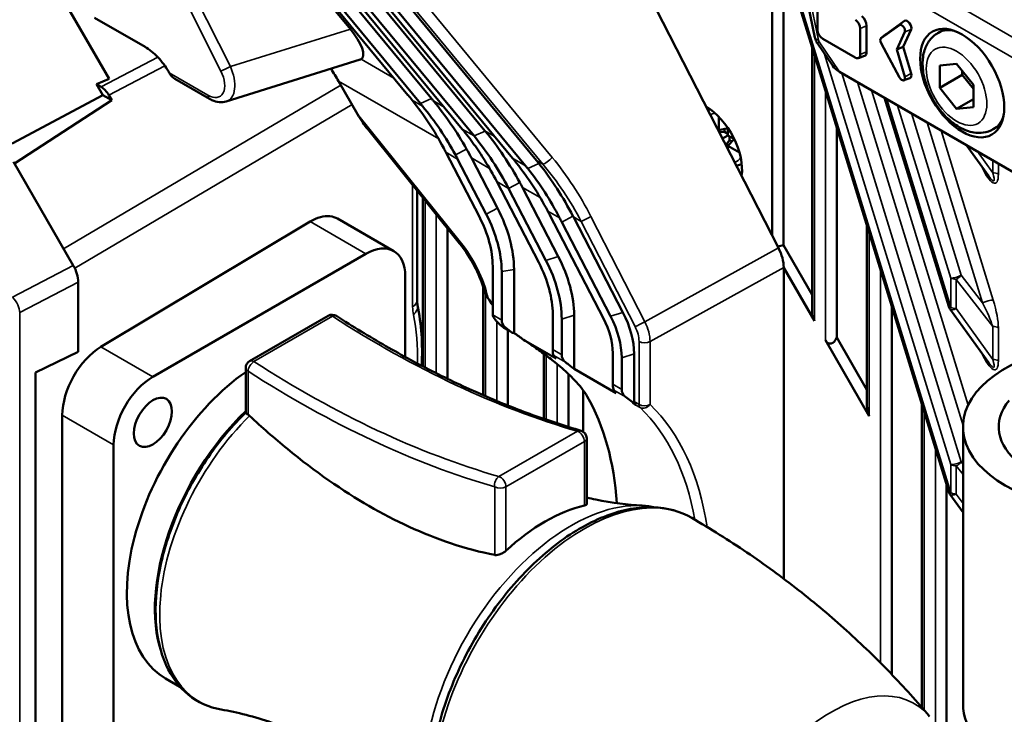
# Model space of a CAD drawing. Header units: millimetres. Extents: x 0 to 4638, y -120 to 1188.
# Tile 263 of 276: x 1458 to 1499, y 514 to 543. Entities that reach past the tile are written whole.
import ezdxf

# ---------------------------------------------------------------- set-up
doc = ezdxf.new("R2010")
doc.units = ezdxf.units.MM
doc.header["$LTSCALE"] = 2
doc.layers.add('Sichtbar (ISO)', color=7, linetype='Continuous', lineweight=50)
doc.layers.add('Sichtbar schmal (ISO)', color=7, linetype='Continuous', lineweight=35)

msp = doc.modelspace()

# ---------------------------------------------------------------- linework, layer by layer
at = {"layer": 'Sichtbar (ISO)'}
for p, q in [((1471.6372, 542.6151), (1458.7461, 558.2266)), ((1451.398, 557.9995), (1461.4913, 540.5174)), ((1460.6531, 557.1256), (1475.0505, 539.69)), ((1474.0606, 539.8367), (1460.0825, 556.7645)), ((1474.5798, 539.4859), (1460.5211, 556.5113)), ((1462.8178, 555.8758), (1477.2959, 538.3426)), ((1476.3419, 538.4093), (1462.1897, 555.5479)), ((1476.838, 538.1229), (1462.6858, 555.2615)), ((1464.9826, 554.626), (1479.4606, 537.0927)), ((1478.4492, 537.1927), (1464.297, 554.3313)), ((1479.0028, 536.8731), (1464.8506, 554.0117)), ((1479.1259, 553.9488), (1489.6362, 533.4171)), ((1489.3772, 533.9232), (1489.3772, 545.1661)), ((1489.8486, 533.5277), (1489.8486, 544.6356)), ((1490.6995, 544.5637), (1491.1711, 542.2606)), ((1496.7954, 523.1674), (1490.3285, 544.2104)), ((1491.278, 542.5793), (1491.278, 543.6754)), ((1463.0035, 541.8665), (1460.885, 543.0896)), ((1493.3455, 541.6578), (1493.3455, 542.7539)), ((1493.9502, 542.2301), (1494.7286, 542.7788)), ((1494.9397, 542.9547), (1494.1613, 542.406)), ((1493.0766, 542.6369), (1493.0766, 541.5409)), ((1493.9462, 542.227), (1494.1563, 542.4021)), ((1494.9468, 542.4934), (1494.6071, 541.7497)), ((1494.8787, 541.865), (1495.213, 542.5971)), ((1496.3375, 542.4483), (1496.6449, 542.6258)), ((1491.287, 541.9889), (1491.9173, 541.0669)), ((1492.8573, 541.4142), (1491.4974, 542.1994)), ((1494.7286, 540.5802), (1493.9502, 542.0277)), ((1491.0485, 541.8675), (1491.0485, 530.7922)), ((1494.6071, 541.7497), (1494.8787, 541.865)), ((1494.6071, 541.7497), (1494.9468, 540.6136)), ((1495.213, 540.7468), (1494.8787, 541.865)), ((1472.0505, 541.3309), (1466.4194, 539.572)), ((1492.9962, 541.3913), (1493.2529, 541.4857)), ((1497.1271, 541.1527), (1496.42, 541.0895)), ((1496.42, 541.0895), (1496.42, 540.1467)), ((1497.8342, 540.273), (1497.1271, 541.1527)), ((1464.0248, 540.7727), (1464.0016, 540.8129)), ((1492.2071, 540.8187), (1502.5207, 534.8641)), ((1496.42, 540.1467), (1497.3628, 540.691)), ((1497.3628, 540.691), (1497.3628, 540.8595)), ((1497.8342, 540.1046), (1497.3628, 540.691)), ((1460.9685, 540.294), (1461.4913, 540.5174)), ((1461.1536, 540.1871), (1460.9685, 540.294)), ((1460.9685, 540.294), (1461.2295, 539.842)), ((1464.2605, 540.5239), (1465.7168, 539.6831)), ((1471.9435, 539.0324), (1471.1387, 540.4263)), ((1494.9088, 540.4602), (1495.1655, 540.5546)), ((1497.8342, 539.3302), (1497.8342, 540.273)), ((1496.42, 540.1467), (1497.1271, 539.2671)), ((1457.4177, 537.8046), (1461.2295, 539.842)), ((1461.6098, 539.6224), (1457.5127, 536.9625)), ((1461.2295, 539.842), (1461.6098, 539.6224)), ((1461.487, 539.8351), (1461.6098, 539.6224)), ((1496.7954, 530.9594), (1494.1016, 539.7249)), ((1497.1271, 539.2671), (1497.8342, 539.6753)), ((1497.1271, 539.2671), (1497.8342, 539.3302)), ((1487.1333, 538.3591), (1487.1333, 538.9226)), ((1472.3687, 538.4011), (1476.2326, 533.5975)), ((1487.0951, 538.3812), (1487.1333, 538.3591)), ((1487.5104, 538.4463), (1487.1333, 538.3591)), ((1487.1482, 538.2774), (1487.369, 538.2998)), ((1487.369, 538.4136), (1487.369, 538.2998)), ((1487.369, 538.2998), (1487.5104, 538.2182)), ((1487.5104, 538.4567), (1487.5104, 538.1414)), ((1492.089, 538.482), (1492.089, 529.6472)), ((1498.6709, 538.4069), (1498.9782, 538.5843)), ((1487.2846, 538.011), (1487.5104, 538.1414)), ((1487.4273, 537.7323), (1487.5769, 537.9397)), ((1487.5104, 538.1414), (1487.7835, 537.9838)), ((1487.7745, 537.9889), (1487.5104, 537.7059)), ((1487.5769, 537.9397), (1487.5769, 538.103)), ((1487.6755, 537.8828), (1487.5769, 537.9397)), ((1477.0628, 534.7189), (1475.6518, 537.4397)), ((1487.5104, 537.7059), (1487.5104, 537.5699)), ((1487.9984, 537.4242), (1487.5104, 537.7059)), ((1498.4768, 536.4335), (1497.534, 537.7431)), ((1459.9862, 532.6782), (1457.4676, 537.0405)), ((1477.3495, 534.8363), (1476.1479, 537.1532)), ((1476.7285, 537.1991), (1477.8243, 535.0861)), ((1479.5583, 532.8009), (1477.794, 536.2029)), ((1474.4433, 535.822), (1474.4433, 531.206)), ((1479.8571, 532.8949), (1478.2901, 535.9164)), ((1478.8707, 535.9623), (1480.3776, 533.0566)), ((1474.679, 528.4439), (1474.679, 535.529)), ((1461.1467, 529.2595), (1469.9504, 534.5229)), ((1473.4607, 533.2857), (1471.1029, 534.647)), ((1480.0269, 534.7912), (1482.2778, 530.4508)), ((1482.5766, 530.5448), (1480.523, 534.5048)), ((1483.0971, 530.7066), (1481.0129, 534.7255)), ((1475.7194, 527.9195), (1475.7194, 534.2355)), ((1493.3584, 534.3513), (1493.3584, 526.7914)), ((1489.609, 533.4704), (1489.8486, 533.5277)), ((1489.8486, 533.5277), (1491.0485, 531.4493)), ((1472.2936, 533.1701), (1463.3335, 527.997)), ((1477.622, 530.6009), (1477.622, 532.6466)), ((1477.9992, 530.3832), (1477.9992, 532.4289)), ((1478.5197, 529.8373), (1478.5197, 532.5094)), ((1489.8567, 532.5905), (1489.8567, 519.5145)), ((1489.8567, 532.5844), (1491.1461, 530.351)), ((1460.1925, 531.9839), (1460.1925, 529.0437)), ((1473.9443, 528.8362), (1473.9443, 532.2172)), ((1477.2245, 527.2262), (1477.2245, 531.7815)), ((1494.3988, 530.9657), (1494.3988, 515.4924)), ((1498.4768, 528.5936), (1496.8435, 530.8626)), ((1467.403, 528.6619), (1470.7028, 530.5671)), ((1480.1458, 529.1439), (1480.1458, 530.624)), ((1480.5229, 528.9261), (1480.5229, 530.4278)), ((1481.0434, 528.3287), (1481.0434, 530.5895)), ((1478.1154, 530.042), (1478.2457, 529.9667)), ((1478.265, 526.7925), (1478.265, 529.9555)), ((1480.2852, 528.7664), (1478.9107, 529.5599)), ((1491.6175, 529.5345), (1493.456, 526.3501)), ((1492.089, 529.6472), (1493.3584, 527.4485)), ((1458.4043, 528.1774), (1460.1925, 529.0437)), ((1479.7701, 526.2322), (1479.7701, 528.9708)), ((1482.6695, 528.9995), (1482.6695, 527.6868)), ((1483.0466, 527.4691), (1483.0466, 528.8033)), ((1483.5671, 526.9619), (1483.5671, 528.965)), ((1467.2364, 528.3733), (1467.2364, 526.4912)), ((1482.8089, 527.3093), (1481.0434, 528.3287)), ((1458.4043, 507.9157), (1458.4043, 528.1774)), ((1480.8106, 525.8922), (1480.8106, 528.1148)), ((1481.4208, 527.4405), (1481.4208, 525.6971)), ((1495.6683, 526.835), (1495.6683, 514.1014)), ((1459.5246, 513.3146), (1459.5246, 526.3838)), ((1497.3968, 525.894), (1497.3968, 514.2453)), ((1481.5757, 522.6436), (1481.5757, 525.4156)), ((1461.6826, 525.1379), (1461.6826, 512.0687)), ((1496.7087, 523.4495), (1496.7087, 512.398)), ((1497.3968, 522.302), (1496.8435, 523.0706)), ((1464.4718, 514.9754), (1463.8703, 515.3227))]:
    msp.add_line(p, q, dxfattribs=at)
for centre, start, end in [((1497.114, 531.0573), 197.08315, 215.74779), ((1470.8695, 530.2784), 57.22267, 120), ((1467.5697, 528.3733), 120, 180), ((1481.2423, 525.4156), 0, 73.90073), ((1497.114, 523.2654), 197.08315, 215.74779)]:
    msp.add_arc(centre, 0.3333, start, end, dxfattribs=at)
for centre, major_axis, ratio, start_param, end_param in [((1493.093, 542.8997), (-0.1785, 0.3092), 0.5773503, 3.9269908, 5.3099767), ((1492.8573, 542.7636), (0.1551, -0.2687), 0.5773503, 0.7853982, 2.2922593), ((1494.8259, 542.6214), (-0.0926, 0.1604), 0.5773503, 3.5316314, 6.3355452), ((1495.0616, 542.7575), (0.116, -0.201), 0.5773503, 0.3900388, 3.1939525), ((1471.1399, 542.4433), (-0.9786, 1.0744), 0.3360462, 3.0697317, 4.5688647), ((1491.4974, 542.4527), (-0.1551, 0.2687), 0.5773503, 0.7853982, 2.3561945), ((1494.2833, 542.2088), (-0.116, 0.201), 0.5773503, 0.0523599, 0.0995417), ((1494.0476, 542.0727), (-0.0926, 0.1604), 0.5773503, 0.0523599, 1.5184364), ((1492.8573, 541.6675), (0.1551, -0.2687), 0.5773503, 5.4977871, 7.0685835), ((1493.093, 541.8036), (0.1785, -0.3092), 0.5773503, 6.1836436, 7.0685835), ((1464.2605, 540.9088), (0.2357, -0.4082), 0.5773503, 4.712389, 5.4977871), ((1466.4247, 537.7047), (-4.714, 8.165), 0.5773503, 4.712389, 4.7770122), ((1492.5842, 541.0364), (0.7159, -0.2501), 0.4692742, 3.7086927, 4.3282478), ((1495.0616, 540.7613), (0.116, -0.201), 0.5773503, 6.1836436, 7.4639429), ((1494.8259, 540.6252), (0.0926, -0.1604), 0.5773503, 4.6600291, 7.4639429), ((1461.1538, 539.6423), (0.3332, -0.5778), 0.5771439, 1.5716315, 2.3569297), ((1468.1347, 538.6026), (-10.1966, 10.4809), 0.3582731, 4.469457, 4.4884202), ((1472.1792, 539.1685), (0.6427, -1.1132), 0.2117407, 4.712389, 5.3443707), ((1486.5676, 537.5971), (1.0879, -1.8844), 0.5773503, 0.6289267, 2.338133), ((1470.7554, 535.2043), (-7.8635, 4.0931), 0.7514723, 4.1967543, 4.1991624), ((1474.5975, 532.9861), (-2.9226, 8.4411), 0.304617, 5.1596647, 5.1839795), ((1468.4341, 536.5445), (-8.5008, 5.4058), 0.6609857, 3.9917027, 4.0400492), ((1468.4341, 536.5445), (-7.9058, 5.0274), 0.6609857, 3.9917027, 4.0157976), ((1479.6101, 530.0921), (-4.4534, 9.2278), 0.2693905, 5.4166298, 5.451136), ((1472.9202, 533.9545), (-7.8635, 4.0931), 0.7514723, 4.1792549, 4.1991624), ((1472.9202, 533.9545), (-7.313, 3.8065), 0.7514723, 4.1803449, 4.1991624), ((1470.5763, 535.3077), (-8.5008, 5.4058), 0.6609857, 3.9917027, 4.0178362), ((1487.7461, 538.2775), (-1.015, 1.7581), 0.5773503, 2.5842348, 2.5988991), ((1497.9814, 537.6922), (-0.7062, 1.4565), 0.1155643, 2.5558042, 2.5606043), ((1475.6203, 534.1834), (-2.0502, 3.551), 0.5773503, 3.9269908, 4.6342229), ((1470.2361, 530.7801), (-9.1042, 15.7679), 0.5776064, 4.6342074, 4.6450995), ((1469.9504, 532.617), (-1.1371, -2.0388), 0.5671877, 3.3829693, 3.9185548), ((1469.9357, 532.6255), (1.1672, 2.0216), 0.5773503, 0, 0.2498039), ((1475.2903, 533.9928), (1.6488, -2.8558), 0.5773503, 0.7853982, 1.4926303), ((1475.2903, 533.9928), (-1.9155, 3.3177), 0.5773503, 3.9269908, 4.6342229), ((1490.5837, 538.6268), (-9.353, 16.198), 0.5777666, 1.4820941, 1.4926003), ((1472.7185, 534.0709), (-8.5008, 5.4058), 0.6609857, 3.9917027, 3.9954513), ((1472.2936, 531.2641), (1.1672, 2.0216), 0.5773503, 5.4977959, 7.0685747), ((1488.9133, 533.1347), (-0.6673, 1.1545), 0.5776062, 3.9266835, 4.6243718), ((1476.8214, 532.1704), (-2.8579, 3.7375), 0.6293812, 3.8302615, 4.439433), ((1477.3419, 532.3321), (2.8579, -3.7375), 0.6293812, 0.6886689, 1.2978403), ((1459.4827, 532.3912), (-0.5027, 0.8652), 0.5791697, 3.9253926, 4.7076394), ((1476.8798, 532.1616), (2.5216, -3.2978), 0.6293812, 0.6886689, 1.2978403), ((1475.3086, 529.9249), (3.1469, -4.7802), 0.4419513, 1.5055221, 1.5665762), ((1491.3818, 530.872), (-0.0534, -0.6614), 0.4975111, 4.8732643, 5.6586624), ((1477.8213, 531.0302), (-0.1297, -0.6927), 0.218386, 5.4210452, 5.4973818), ((1478.7427, 530.4982), (-0.7261, -0.2297), 0.6979017, 6.0659259, 6.7400609), ((1480.4921, 530.0246), (1.6811, -2.1985), 0.6293812, 0.6886689, 1.2978403), ((1480.4338, 530.0334), (2.0173, -2.6382), 0.6293812, 0.6886689, 1.2978403), ((1480.9543, 530.1951), (-2.0173, 2.6382), 0.6293812, 3.8302615, 4.439433), ((1463.0534, 518.8942), (-18.8842, -5.973), 0.6979017, 3.5758436, 3.5984683), ((1491.8532, 530.0555), (0.0534, 0.6614), 0.4975111, 2.5170698, 4.0878661), ((1461.1466, 527.3532), (-1.1372, -2.0391), 0.5671877, 3.9184998, 5.4892221), ((1480.345, 529.5732), (-0.1297, -0.6927), 0.218386, 5.4210452, 6.0951802), ((1476.1411, 511.338), (-3.3724, -18.0151), 0.218386, 2.9233687, 2.9535876), ((1481.2664, 529.0412), (-0.7261, -0.2297), 0.6979017, 6.0659259, 6.7400609), ((1465.5771, 517.4371), (-18.8842, -5.973), 0.6979017, 3.5682494, 3.5984683), ((1503.3968, 525.894), (-6, 0), 0.5773503, 5.3590009, 7.964199), ((1497.9814, 529.8523), (-0.7062, 1.4565), 0.1155643, 2.5558042, 2.5606043), ((1463.3334, 526.0907), (-1.1673, -2.0218), 0.5773503, 3.926927, 5.4976494), ((1467.8052, 522.1382), (-3.9349, -6.8155), 0.5773503, 4.0293985, 6.2831853), ((1482.8687, 528.1161), (-0.1297, -0.6927), 0.218386, 5.4210452, 6.0951802), ((1478.6648, 509.881), (3.3724, 18.0151), 0.218386, 6.0649613, 6.0951802), ((1483.7902, 527.5841), (-0.7261, -0.2297), 0.6979017, 6.0659259, 6.7400609), ((1470.6234, 514.5236), (8.6694, 15.0158), 0.5773503, 5.5759884, 5.960413), ((1468.1008, 515.98), (-18.8842, -5.973), 0.6979017, 3.561931, 3.5984683), ((1483.9389, 527.0194), (-0.363, -0.1148), 0.6979017, 6.0659259, 6.7035237), ((1493.6917, 526.8711), (-0.0534, -0.6614), 0.4975111, 4.8732643, 5.6586624), ((1503.3968, 525.894), (-4.5, 0), 0.5773503, 5.839153, 8.0011717), ((1468.9837, 521.4578), (3.9349, 6.8155), 0.5773503, 1.1048087, 2.6697841), ((1479.8281, 515.1968), (4.1158, 7.1287), 0.5773503, 0.4979953, 1.0728011), ((1503.3968, 514.2453), (-6, 0), 0.5773503, 0, 1.7479525)]:
    msp.add_ellipse(centre, major_axis=major_axis, ratio=ratio, start_param=start_param, end_param=end_param, dxfattribs=at)
for centre, major_axis in [((1497.3628, 540.3459), (-1.25, 2.1651)), ((1463.3333, 526.0856), (-0.5669, -0.9819))]:
    msp.add_ellipse(centre, major_axis=major_axis, ratio=0.5773503, dxfattribs=at)
for points, knots in [([(1496.3375, 542.4483), (1496.2067, 542.3728), (1496.0921, 542.2707), (1495.9009, 542.0247), (1495.8287, 541.8787), (1495.7206, 541.5387), (1495.6961, 541.3409), (1495.7006, 540.9093), (1495.7378, 540.6736), (1495.8691, 540.2049), (1495.9638, 539.972), (1496.1986, 539.5311), (1496.3382, 539.3231), (1496.6531, 538.9469), (1496.8285, 538.7789), (1497.2076, 538.5005), (1497.4118, 538.3901), (1497.8258, 538.2603), (1498.0357, 538.2341), (1498.3929, 538.2827), (1498.5394, 538.331), (1498.6709, 538.4069)], [2.3561945, 2.3561945, 2.3561945, 2.3561945, 2.5869907, 2.5869907, 2.8408729, 2.8408729, 3.1536177, 3.1536177, 3.5101486, 3.5101486, 3.8678587, 3.8678587, 4.221455, 4.221455, 4.5772438, 4.5772438, 4.9369814, 4.9369814, 5.265838, 5.265838, 5.4977871, 5.4977871, 5.4977871, 5.4977871]), ([(1491.287, 541.9889), (1491.2446, 542.0509), (1491.211, 542.1203), (1491.1818, 542.2144), (1491.1758, 542.2374), (1491.1711, 542.2606)], [0, 0, 0, 0, 0.033822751, 0.033822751, 0.044526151, 0.044526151, 0.044526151, 0.044526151]), ([(1464.0016, 540.8129), (1463.8711, 541.039), (1463.7144, 541.2504), (1463.5437, 541.4306), (1463.3724, 541.6114), (1463.1874, 541.7604), (1463.0035, 541.8665)], [0.00000181, 0.00000181, 0.00000181, 0.00000181, 0.49919362, 0.49919362, 0.49919362, 1, 1, 1, 1]), ([(1466.4192, 539.5762), (1466.3224, 539.5464), (1466.218, 539.5378), (1466.015, 539.5587), (1465.9134, 539.5876), (1465.7825, 539.6472), (1465.7494, 539.6643), (1465.7168, 539.6831)], [0, 0, 0, 0, 0.05612517, 0.05612517, 0.11168935, 0.11168935, 0.13073815, 0.13073815, 0.13073815, 0.13073815]), ([(1474.2323, 539.6273), (1474.4829, 539.3193), (1474.72, 538.995), (1475.1633, 538.3223), (1475.3702, 537.9729), (1475.5604, 537.614)], [0.00000142, 0.00000142, 0.00000142, 0.00000142, 0.18337937, 0.18337937, 0.36674898, 0.36674898, 0.36674898, 0.36674898]), ([(1476.5241, 537.5738), (1476.3193, 537.9315), (1476.1005, 538.2805), (1475.6361, 538.9548), (1475.39, 539.2809), (1475.1316, 539.5921)], [0, 0, 0, 0, 0.18594134, 0.18594134, 0.37187061, 0.37187061, 0.37187061, 0.37187061]), ([(1474.6739, 539.3724), (1474.9342, 539.0591), (1475.1805, 538.7296), (1475.6415, 538.0462), (1475.8567, 537.6915), (1476.0554, 537.3272)], [-0.3743388, -0.3743388, -0.3743388, -0.3743388, -0.187184, -0.187184, 0, 0, 0, 0]), ([(1476.3419, 538.4093), (1476.5125, 538.2027), (1476.6769, 537.9889), (1476.8344, 537.7694), (1476.992, 537.5498), (1477.1429, 537.324), (1477.2868, 537.0933), (1477.467, 536.8042), (1477.6364, 536.5067), (1477.794, 536.2029)], [0, 0, 0, 0, 0.3074451, 0.3074451, 0.3074451, 0.6148661, 0.6148661, 0.6148661, 1, 1, 1, 1]), ([(1478.7626, 536.1651), (1478.5521, 536.5495), (1478.3251, 536.9241), (1477.84, 537.6466), (1477.5815, 537.9953), (1477.3087, 538.327)], [0, 0, 0, 0, 0.19768182, 0.19768182, 0.3953394, 0.3953394, 0.3953394, 0.3953394]), ([(1476.838, 538.1229), (1477.1154, 537.787), (1477.3764, 537.4322), (1477.8611, 536.6947), (1478.0855, 536.311), (1478.2901, 535.9164)], [-0.40089603, -0.40089603, -0.40089603, -0.40089603, -0.20042658, -0.20042658, 0, 0, 0, 0]), ([(1478.6212, 536.981), (1478.8699, 536.6701), (1479.1041, 536.3452), (1479.5427, 535.6722), (1479.7471, 535.3239), (1479.9352, 534.9667)], [0, 0, 0, 0, 0.18196441, 0.18196441, 0.36398999, 0.36398999, 0.36398999, 0.36398999]), ([(1480.9978, 534.7546), (1480.7926, 535.1471), (1480.5699, 535.5297), (1480.092, 536.2678), (1479.8363, 536.6242), (1479.5656, 536.9634)], [0, 0, 0, 0, 0.19971213, 0.19971213, 0.39940599, 0.39940599, 0.39940599, 0.39940599]), ([(1479.0951, 536.7594), (1479.35, 536.4405), (1479.5901, 536.1053), (1480.0368, 535.4103), (1480.244, 535.0496), (1480.4333, 534.6791)], [-0.37549298, -0.37549298, -0.37549298, -0.37549298, -0.18770835, -0.18770835, -0.00000105, -0.00000105, -0.00000105, -0.00000105]), ([(1487.8631, 536.8809), (1487.8768, 536.8817), (1487.8904, 536.8829), (1487.9698, 536.8928), (1488.0343, 536.9113), (1488.0939, 536.9403)], [5.21735204, 5.21735204, 5.21735204, 5.21735204, 5.25822375, 5.25822375, 5.45694916, 5.45694916, 5.45694916, 5.45694916]), ([(1477.2865, 531.5817), (1477.1948, 531.9005), (1477.065, 532.2292), (1476.7485, 532.86), (1476.5573, 533.17), (1476.3097, 533.4999), (1476.2715, 533.5492), (1476.2326, 533.5975)], [0, 0, 0, 0, 0.15882084, 0.15882084, 0.31878955, 0.31878955, 0.34741936, 0.34741936, 0.34741936, 0.34741936]), ([(1477.2866, 531.5817), (1477.2873, 531.579), (1477.2881, 531.5764), (1477.2888, 531.574), (1477.3074, 531.5141), (1477.3527, 531.4203), (1477.4345, 531.2955)], [0.47983336, 0.47983336, 0.47983336, 0.47983336, 0.5, 0.5, 0.5, 1, 1, 1, 1]), ([(1481.3348, 525.7359), (1480.6657, 525.929), (1479.9911, 526.1485), (1478.6337, 526.6397), (1477.9508, 526.9113), (1476.5793, 527.5058), (1475.8906, 527.8287), (1474.51, 528.5244), (1473.8182, 528.8973), (1472.4339, 529.6918), (1471.7414, 530.1135), (1471.05, 530.5587)], [1.32577385, 1.32577385, 1.32577385, 1.32577385, 1.38629171, 1.38629171, 1.44680957, 1.44680957, 1.50732742, 1.50732742, 1.56784528, 1.56784528, 1.62836314, 1.62836314, 1.62836314, 1.62836314]), ([(1477.901, 530.2192), (1477.8782, 530.2373), (1477.8547, 530.2594), (1477.8068, 530.3101), (1477.7826, 530.3386), (1477.7117, 530.4279), (1477.6657, 530.4941), (1477.6226, 530.5607)], [0.000005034, 0.000005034, 0.000005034, 0.000005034, 0.017724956, 0.017724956, 0.035792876, 0.035792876, 0.071370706, 0.071370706, 0.071370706, 0.071370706]), ([(1477.901, 530.2192), (1477.9382, 530.1896), (1477.9747, 530.1601), (1478.0462, 530.101), (1478.0812, 530.0714), (1478.1154, 530.042)], [0.000003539, 0.000003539, 0.000003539, 0.000003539, 0.028953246, 0.028953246, 0.057902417, 0.057902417, 0.057902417, 0.057902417]), ([(1478.2457, 529.9667), (1478.2757, 529.9494), (1478.3062, 529.9316), (1478.3681, 529.8952), (1478.3994, 529.8767), (1478.4311, 529.8577)], [0, 0, 0, 0, 0.019122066, 0.019122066, 0.038269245, 0.038269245, 0.038269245, 0.038269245]), ([(1478.4311, 529.8577), (1478.4458, 529.8544), (1478.4606, 529.851), (1478.4902, 529.8441), (1478.5049, 529.8407), (1478.5197, 529.8373)], [-0.015127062, -0.015127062, -0.015127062, -0.015127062, -0.007564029, -0.007564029, -0.000001, -0.000001, -0.000001, -0.000001]), ([(1478.5197, 529.8373), (1478.5852, 529.795), (1478.6506, 529.7507), (1478.7807, 529.6584), (1478.846, 529.61), (1478.9107, 529.5599)], [-0.083782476, -0.083782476, -0.083782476, -0.083782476, -0.041780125, -0.041780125, -0.000000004, -0.000000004, -0.000000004, -0.000000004]), ([(1478.9108, 529.5599), (1479.0198, 529.4898), (1479.1307, 529.4168), (1479.2433, 529.3409), (1479.4148, 529.2252), (1479.5885, 529.1037), (1479.7551, 528.9819), (1479.9207, 528.8607), (1480.0828, 528.737), (1480.2378, 528.6122), (1480.3435, 528.5272), (1480.4443, 528.443), (1480.5401, 528.3599), (1480.7275, 528.1971), (1480.8993, 528.0348), (1481.0541, 527.8722), (1481.2877, 527.6269), (1481.4692, 527.3945), (1481.595, 527.1764)], [0.00000001, 0.00000001, 0.00000001, 0.00000001, 0.09861977, 0.09861977, 0.09861977, 0.24877923, 0.24877923, 0.24877923, 0.39815038, 0.39815038, 0.39815038, 0.5, 0.5, 0.5, 0.69928889, 0.69928889, 0.69928889, 1, 1, 1, 1]), ([(1466.1999, 514.0174), (1465.6842, 514.1066), (1465.2106, 514.3203), (1464.4276, 514.9632), (1464.1158, 515.3854), (1463.652, 516.4119), (1463.5101, 517.0263), (1463.4178, 518.3856), (1463.4734, 519.1344), (1463.7776, 520.6783), (1464.0262, 521.4732), (1464.6887, 523.0288), (1465.1019, 523.7892), (1466.052, 525.2023), (1466.5886, 525.8548), (1467.1861, 526.4454), (1467.2112, 526.47), (1467.2364, 526.4944)], [3.7178217, 3.7178217, 3.7178217, 3.7178217, 4.0221742, 4.0221742, 4.3200906, 4.3200906, 4.6370271, 4.6370271, 4.9636751, 4.9636751, 5.2902455, 5.2902455, 5.6157377, 5.6157377, 5.9410816, 5.9410816, 5.9553119, 5.9553119, 5.9553119, 5.9553119]), ([(1467.2363, 526.4912), (1467.2363, 526.4888), (1467.2373, 526.4859), (1467.2442, 526.4746), (1467.2549, 526.4643), (1467.2879, 526.4398), (1467.3087, 526.4264), (1467.334, 526.4118)], [0.046550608, 0.046550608, 0.046550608, 0.046550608, 0.054021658, 0.054021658, 0.071720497, 0.071720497, 0.087932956, 0.087932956, 0.087932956, 0.087932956]), ([(1467.4004, 526.3618), (1467.9172, 525.8789), (1468.45, 525.4089), (1470.1472, 524.0172), (1471.3323, 523.1998), (1473.5052, 521.9453), (1474.6903, 521.3942), (1476.4818, 520.7947), (1477.1067, 520.6311), (1477.7068, 520.5111)], [-12.2430627, -12.2430627, -12.2430627, -12.2430627, -11.9217499, -11.9217499, -11.2303431, -11.2303431, -10.5389363, -10.5389363, -10.161377, -10.161377, -10.161377, -10.161377]), ([(1481.5757, 522.9264), (1481.7042, 522.8955), (1481.8316, 522.867), (1482.6558, 522.6947), (1483.309, 522.6172), (1483.8902, 522.5872)], [5.66739025, 5.66739025, 5.66739025, 5.66739025, 5.68527797, 5.68527797, 5.78444295, 5.78444295, 5.78444295, 5.78444295]), ([(1485.9928, 522.0684), (1485.5104, 522.347), (1484.956, 522.4982), (1483.7502, 522.5393), (1483.0955, 522.419), (1481.7409, 521.9138), (1481.0396, 521.518), (1479.6761, 520.4936), (1479.0143, 519.8639), (1477.7983, 518.4385), (1477.2439, 517.6434), (1476.2959, 515.9671), (1475.9021, 515.0862), (1475.3138, 513.3234), (1475.1196, 512.4419), (1474.954, 510.7624), (1474.9831, 509.9649), (1475.2714, 508.5383), (1475.5297, 507.9075), (1476.1882, 506.9906), (1476.5469, 506.6604), (1476.9595, 506.4222)], [5.4977871, 5.4977871, 5.4977871, 5.4977871, 5.7961995, 5.7961995, 6.1079757, 6.1079757, 6.432731, 6.432731, 6.75887, 6.75887, 7.0839652, 7.0839652, 7.4086334, 7.4086334, 7.7338129, 7.7338129, 8.0600205, 8.0600205, 8.3841825, 8.3841825, 8.6393798, 8.6393798, 8.6393798, 8.6393798]), ([(1481.478, 522.5947), (1481.4852, 522.5964), (1481.492, 522.5982), (1481.4985, 522.5999), (1481.5221, 522.6064), (1481.5404, 522.6131), (1481.5677, 522.6276), (1481.5751, 522.6353), (1481.5756, 522.6431), (1481.5757, 522.6433), (1481.5757, 522.6436)], [-0.004790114, -0.004790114, -0.004790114, -0.004790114, 0, 0, 0, 0.017437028, 0.017437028, 0.037005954, 0.037005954, 0.037691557, 0.037691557, 0.037691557, 0.037691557]), ([(1495.9863, 513.7295), (1495.4708, 514.3405), (1494.9221, 514.9502), (1493.7596, 516.1551), (1493.1459, 516.7504), (1491.8579, 517.9148), (1491.1835, 518.4838), (1489.7812, 519.5841), (1489.0533, 520.1154), (1487.5532, 521.13), (1486.7811, 521.6133), (1485.9928, 522.0684)], [5.29232695, 5.29232695, 5.29232695, 5.29232695, 5.33341899, 5.33341899, 5.37451103, 5.37451103, 5.41560307, 5.41560307, 5.45669511, 5.45669511, 5.49778714, 5.49778714, 5.49778714, 5.49778714]), ([(1477.7068, 520.5111), (1477.7103, 520.5104), (1477.714, 520.5098), (1477.7342, 520.5068), (1477.7521, 520.506), (1477.8105, 520.5084), (1477.8542, 520.5168), (1477.9462, 520.5455), (1477.9946, 520.5665), (1478.082, 520.6149), (1478.1213, 520.6414), (1478.1557, 520.67), (1478.1635, 520.6764), (1478.171, 520.683), (1478.1782, 520.6896)], [-0.080426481, -0.080426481, -0.080426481, -0.080426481, -0.078046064, -0.078046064, -0.067377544, -0.067377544, -0.044940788, -0.044940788, -0.021246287, -0.021246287, 0, 0, 0, 0.004786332, 0.004786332, 0.004786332, 0.004786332]), ([(1475.4589, 507.9837), (1475.1423, 508.472), (1474.7486, 508.999), (1473.7975, 510.0624), (1473.2398, 510.5981), (1471.9896, 511.6004), (1471.2976, 512.066), (1469.8489, 512.8666), (1469.0931, 513.201), (1467.607, 513.7177), (1466.8774, 513.9002), (1466.1999, 514.0174)], [2.06953868, 2.06953868, 2.06953868, 2.06953868, 2.16870366, 2.16870366, 2.26786864, 2.26786864, 2.36703362, 2.36703362, 2.4661986, 2.4661986, 2.56536358, 2.56536358, 2.56536358, 2.56536358])]:
    msp.add_open_spline(points, degree=3, knots=knots, dxfattribs=at)
for points in [[(1472.0901, 541.3481), (1472.0782, 541.3413), (1472.0649, 541.3356), (1472.0503, 541.3311)], [(1474.6739, 539.3724), (1474.6424, 539.4102), (1474.6111, 539.448), (1474.5798, 539.4859)], [(1475.0505, 539.69), (1475.0775, 539.6574), (1475.1045, 539.6247), (1475.1316, 539.5921)], [(1486.762, 539.2472), (1486.7343, 539.2285), (1486.7082, 539.2074), (1486.684, 539.1842)], [(1474.4433, 531.206), (1474.4433, 531.1307), (1474.4505, 531.0648), (1474.461, 531.0139)], [(1474.461, 531.0139), (1474.6231, 530.2339), (1474.681, 529.3706), (1474.6368, 528.4659)], [(1467.334, 526.4118), (1467.355, 526.3997), (1467.3788, 526.3816), (1467.4004, 526.3618)], [(1483.8902, 522.5872), (1484.0832, 522.5773), (1484.2721, 522.553), (1484.4556, 522.5142)]]:
    msp.add_open_spline(points, degree=3, dxfattribs=at)
at = {"layer": 'Sichtbar schmal (ISO)'}
for p, q in [((1458.382, 556.4118), (1466.1935, 540.8482)), ((1466.5906, 541.0388), (1458.7791, 556.6024)), ((1466.4794, 553.7461), (1480.1262, 537.2195)), ((1479.7311, 536.9366), (1466.134, 553.4029)), ((1491.2838, 547.0071), (1508.9558, 536.8041)), ((1508.215, 536.3764), (1490.9199, 546.3617)), ((1490.8449, 544.4529), (1491.3165, 542.1498)), ((1490.4214, 544.1399), (1496.8783, 523.1293)), ((1493.0766, 542.6369), (1493.3455, 542.7539)), ((1494.7286, 542.7788), (1494.9397, 542.9547)), ((1466.5906, 541.0388), (1471.6372, 542.6151)), ((1493.9502, 542.2301), (1494.1613, 542.406)), ((1494.9468, 542.4934), (1495.213, 542.5971)), ((1491.3502, 542.0722), (1492.2071, 540.8187)), ((1491.1461, 530.351), (1491.1461, 541.5499)), ((1496.8783, 524.3127), (1491.576, 541.5662)), ((1493.0766, 541.5409), (1493.3455, 541.6578)), ((1461.1536, 540.1871), (1463.5354, 541.4393)), ((1472.0901, 541.3481), (1473.4709, 540.5509)), ((1463.8371, 541.0706), (1461.487, 539.8351)), ((1465.6477, 539.8357), (1464.0248, 540.7727)), ((1492.3013, 540.7643), (1497.3221, 524.4269)), ((1494.9468, 540.6136), (1495.213, 540.7468)), ((1475.3503, 537.9948), (1471.1387, 540.4263)), ((1497.3976, 525.9517), (1492.9628, 540.3824)), ((1459.5794, 533.3829), (1471.2381, 540.2542)), ((1491.6175, 540.0159), (1491.6175, 529.5345)), ((1493.5449, 540.0463), (1497.6118, 526.813)), ((1471.7085, 539.4395), (1460.0456, 532.5659)), ((1474.2323, 539.6273), (1474.6739, 539.3724)), ((1474.5798, 539.4859), (1475.0505, 539.69)), ((1475.1316, 539.5921), (1475.5781, 539.3343)), ((1494.1881, 539.6749), (1496.8783, 530.9212)), ((1471.9435, 539.0324), (1476.2566, 533.6703)), ((1496.8783, 532.1526), (1494.6482, 539.4093)), ((1495.2304, 539.0732), (1497.3221, 532.2668)), ((1498.2224, 531.1078), (1495.8918, 538.6913)), ((1476.3419, 538.4093), (1476.838, 538.1229)), ((1476.838, 538.1229), (1477.3087, 538.327)), ((1477.2959, 538.3426), (1477.6854, 538.1177)), ((1496.474, 538.3552), (1498.6661, 531.222)), ((1476.1479, 537.1532), (1475.6518, 537.4397)), ((1476.0554, 537.3272), (1476.5241, 537.5738)), ((1497.9998, 537.4742), (1498.6481, 536.5737)), ((1477.4869, 536.7612), (1476.7285, 537.1991)), ((1478.4492, 537.1927), (1479.0028, 536.8731)), ((1479.0951, 536.7594), (1479.5656, 536.9634)), ((1479.4606, 537.0927), (1479.7311, 536.9366)), ((1498.6481, 536.5737), (1498.6481, 537.1)), ((1498.8838, 536.9639), (1498.8838, 536.5173)), ((1478.2901, 535.9164), (1477.794, 536.2029)), ((1478.2901, 535.9164), (1478.7626, 536.1651)), ((1474.2562, 530.9386), (1474.2562, 536.0546)), ((1479.6212, 535.529), (1478.8707, 535.9623)), ((1474.7766, 535.4076), (1474.7766, 528.3931)), ((1477.3495, 534.8363), (1477.8243, 535.0861)), ((1480.4333, 534.6791), (1479.9352, 534.9667)), ((1472.2936, 533.1701), (1469.9504, 534.5229)), ((1475.248, 528.1526), (1475.248, 534.8215)), ((1480.523, 534.5048), (1480.9978, 534.7546)), ((1481.3449, 534.5338), (1481.0129, 534.7255)), ((1483.6093, 530.1103), (1481.3449, 534.5338)), ((1481.7528, 534.7358), (1484.0173, 530.3123)), ((1493.456, 526.3501), (1493.456, 534.0336)), ((1489.6362, 533.4171), (1484.0173, 530.3123)), ((1480.3776, 533.0566), (1479.8571, 532.8949)), ((1457.4366, 531.3449), (1459.9862, 532.6782)), ((1478.5197, 532.5094), (1477.9992, 532.4289)), ((1484.2377, 529.4856), (1489.8567, 532.5905)), ((1493.9274, 532.4997), (1493.9274, 515.9744)), ((1460.1925, 531.9839), (1457.7338, 530.6982)), ((1496.8783, 530.9212), (1496.8783, 532.1526)), ((1497.114, 532.0962), (1497.114, 530.8648)), ((1498.6481, 530.1213), (1497.114, 532.0962)), ((1497.3221, 532.2668), (1498.2224, 531.1078)), ((1477.3222, 531.4905), (1477.3222, 527.1839)), ((1497.114, 530.8648), (1498.6481, 528.7337)), ((1457.7338, 530.6982), (1457.7338, 503.6313)), ((1470.8831, 530.5423), (1467.5832, 528.6371)), ((1477.622, 530.6009), (1477.9992, 530.3832)), ((1477.7936, 526.9843), (1477.7936, 530.3263)), ((1480.5229, 530.4278), (1481.0434, 530.5895)), ((1483.0971, 530.7066), (1482.5766, 530.5448)), ((1478.1618, 530.0686), (1477.901, 530.2192)), ((1498.6481, 528.7337), (1498.6481, 530.1213)), ((1498.8838, 530.0649), (1498.8838, 528.6774)), ((1463.3335, 527.997), (1461.1467, 529.2595)), ((1480.1458, 529.1439), (1480.5229, 528.9261)), ((1483.7747, 526.842), (1483.7747, 529.4903)), ((1484.2377, 529.4856), (1484.2377, 526.8374)), ((1479.8678, 528.8986), (1479.8678, 526.1986)), ((1480.6855, 528.6115), (1480.1893, 528.898)), ((1483.0466, 528.8033), (1483.5671, 528.965)), ((1480.3392, 526.0414), (1480.3392, 528.5297)), ((1467.334, 528.2372), (1467.334, 526.4118)), ((1482.6695, 527.6868), (1483.0466, 527.4691)), ((1483.2092, 527.1544), (1482.713, 527.4409)), ((1483.5671, 526.9619), (1483.7747, 526.842)), ((1483.821, 526.7068), (1483.6401, 526.8112)), ((1461.6826, 525.1379), (1459.5246, 526.3838)), ((1495.7659, 513.9883), (1495.7659, 526.5173)), ((1477.8853, 523.8075), (1481.1851, 525.7126)), ((1481.478, 525.2795), (1478.1782, 523.3744)), ((1481.478, 522.5947), (1481.478, 525.2795)), ((1496.2373, 524.9834), (1496.2373, 513.3933)), ((1496.8783, 523.1293), (1496.8783, 524.3127)), ((1497.114, 524.2563), (1497.114, 523.0729)), ((1497.3968, 523.8923), (1497.114, 524.2563)), ((1497.3221, 524.4269), (1497.3968, 524.3307)), ((1477.7068, 520.5111), (1477.7068, 523.3744)), ((1478.1782, 523.3744), (1478.1782, 520.6896)), ((1497.114, 523.0729), (1497.3968, 522.6801))]:
    msp.add_line(p, q, dxfattribs=at)
for centre, major_axis, ratio, start_param, end_param in [((1497.5042, 540.4276), (-1.1667, 2.0207), 0.5773503, 5.7011906, 6.2831853), ((1491.6936, 542.3676), (-0.5225, -0.107), 0.4081389, 0, 0.6846755), ((1491.7273, 542.2899), (-0.4403, -0.301), 0.106826, 5.6636302, 6.2831853), ((1491.4076, 542.1254), (0.0668, -0.1155), 0.57735, 4.1881284, 4.8426312), ((1465.6364, 540.6619), (-0.5187, 0.8763), 0.5682088, 2.3516015, 4.5909283), ((1466.4292, 540.9843), (0.2979, 0.1495), 0.0822995, 3.7594813, 5.2430112), ((1465.8721, 540.798), (-0.6143, 1.1985), 0.5583231, 3.0469364, 4.6281187), ((1465.8834, 539.9718), (-0.1667, -0.2887), 0.5773503, 5.4977871, 6.2831595), ((1487.3219, 538.0325), (-0.5667, 0.9815), 0.5773503, 5.932569, 6.2614831), ((1497.5042, 540.4276), (1.1667, -2.0207), 0.5773503, 0, 0.5819947), ((1479.954, 537.1536), (-0.257, -0.2122), 0.2072903, 0.3756618, 2.1226786), ((1476.5774, 532.0083), (-4.0858, 8.1481), 0.6417237, 4.7253623, 5.0556244), ((1487.3219, 538.0325), (0.5667, -0.9815), 0.5773503, 6.1303546, 6.6338016), ((1476.4052, 531.9424), (-4.1737, 7.8305), 0.6286339, 4.7082627, 5.0385249), ((1498.2171, 537.8283), (-0.5451, 1.6904), 0.2270171, 2.0916202, 3.7549679), ((1497.9814, 537.6922), (-0.7062, 1.4565), 0.1155643, 2.5606043, 3.7825646), ((1498.6481, 536.3812), (-0.3333, 0), 0.5773503, 3.9269908, 4.712389), ((1481.5806, 534.6699), (0.2967, 0.1519), 0.0711624, 3.7588708, 5.2947605), ((1476.4923, 533.8064), (-0.2597, -0.2089), 0.2117407, 5.6512036, 6.2831853), ((1474.9596, 531.8258), (1.8352, -3.1751), 0.5775182, 1.0895144, 1.8322265), ((1497.114, 532.2887), (0.3186, 0.0979), 0.3014255, 3.7920028, 5.3278925), ((1497.114, 532.2887), (0.3333, 0), 0.5773503, 3.9269908, 4.712389), ((1497.114, 532.2887), (-0.2632, -0.2045), 0.4875612, 1.2087714, 2.0405694), ((1456.8667, 530.9641), (0.7657, -0.5899), 0.6897828, 0.4980466, 1.3422222), ((1473.7766, 531.206), (0.6667, 0), 0.5773503, 5.5152404, 6.2831853), ((1498.4304, 531.0859), (-0.3186, -0.0979), 0.3014255, 3.7920028, 5.3278925), ((1498.2171, 531.3081), (0.5486, -1.6005), 0.2367027, 0.6043857, 1.4361837), ((1475.6457, 531.7694), (-0.9742, -1.7468), 0.5671877, 5.4893599, 5.7032377), ((1473.8083, 530.8783), (0.6527, 0.1356), 0.6888729, 5.38459, 6.2831853), ((1497.114, 531.0573), (-0.3186, -0.0979), 0.3014255, 0, 0.6504101), ((1497.114, 531.0573), (-0.2705, -0.1947), 0.4977444, 0, 1.2267504), ((1497.114, 531.0573), (0.3333, 0), 0.5773503, 3.9269908, 4.712389), ((1497.9814, 531.172), (0.7046, -1.3618), 0.1210499, 0.6293501, 1.4611481), ((1470.8695, 530.2784), (-0.1667, 0.2887), 0.5773503, 5.4402203, 6.2831853), ((1470.8695, 530.2784), (0.1805, 0.2803), 0.543176, 0, 0.8125713), ((1472.8581, 568.9741), (-24.273, 42.0422), 0.5773503, 2.2986277, 2.601217), ((1466.7064, 524.1431), (5.4395, 9.7532), 0.5671877, 5.4649705, 5.7032377), ((1483.845, 530.2464), (0.2967, 0.1519), 0.0711624, 3.7588708, 5.2947605), ((1483.0671, 529.8984), (-0.5005, 0.8659), 0.5776062, 3.9266835, 4.6243718), ((1483.3028, 530.0345), (0.6615, -1.1578), 0.5706012, 0.7880695, 1.4857578), ((1498.6481, 529.9288), (-0.3333, 0), 0.5773503, 3.9269908, 4.712389), ((1484.0104, 529.6264), (0.3333, 0), 0.5773503, 3.9269908, 5.4628806), ((1467.5697, 528.3733), (-0.1667, 0.2887), 0.5773503, 5.4402203, 6.2831853), ((1498.2171, 529.9884), (-0.5451, 1.6904), 0.2270171, 2.0916202, 3.7549679), ((1497.9814, 529.8523), (-0.7062, 1.4565), 0.1155643, 2.5606043, 3.7825646), ((1498.6481, 528.5413), (-0.3333, 0), 0.5773503, 3.9269908, 4.712389), ((1467.5697, 528.3733), (-0.3333, 0), 0.5773503, 0, 0.7853982), ((1467.5697, 528.3733), (-0.1805, -0.2803), 0.543176, 3.954164, 5.5249603), ((1469.5583, 567.0689), (24.273, -42.0422), 0.5773503, 5.4402203, 5.7428096), ((1469.3226, 566.9328), (-24.4397, 42.3308), 0.5773503, 2.2986277, 2.601217), ((1484.0104, 526.9781), (0.3333, 0), 0.5773503, 3.9269908, 5.4628806), ((1484.0104, 526.9781), (-0.1667, -0.2887), 0.5773503, 5.4977871, 6.1353849), ((1484.0104, 526.9781), (-0.2318, -0.2395), 0.7954213, 0.1997218, 1.7424717), ((1473.6188, 512.7942), (-9.1478, -14.7359), 0.5975068, 2.5513715, 3.0128925), ((1473.8462, 512.6535), (9.3141, 15.0249), 0.5971344, 5.6661753, 6.1541001), ((1469.286, 521.2833), (-4.005, -6.9369), 0.5773503, 4.2663826, 6.4923544), ((1481.2423, 525.4156), (0.0924, 0.3203), 0.7001584, 0, 0.6289801), ((1481.2423, 525.4156), (-0.1667, 0.2887), 0.5773503, 3.9269908, 5.7428096), ((1481.2423, 525.4156), (0.3333, 0), 0.5773503, 5.4977871, 6.2831853), ((1497.114, 524.4488), (0.3186, 0.0979), 0.3014255, 3.7920028, 5.3278925), ((1497.114, 524.4488), (0.3333, 0), 0.5773503, 3.9269908, 4.712389), ((1497.114, 524.4488), (-0.2632, -0.2045), 0.4875612, 1.2087714, 2.0405694), ((1477.9425, 523.5104), (-0.0924, -0.3203), 0.7001584, 3.7705727, 5.341369), ((1477.9425, 523.5104), (0.1667, -0.2887), 0.5773503, 0.7853982, 2.601217), ((1477.9425, 523.5104), (-0.3333, 0), 0.5773503, 0.7853982, 2.3561945), ((1481.4761, 514.2453), (4.5167, 7.8231), 0.5773503, 0, 3.1415927), ((1497.114, 523.2654), (-0.3186, -0.0979), 0.3014255, 0, 0.6504101), ((1497.114, 523.2654), (-0.2705, -0.1947), 0.4977444, 0, 1.2267504), ((1497.114, 523.2654), (0.3333, 0), 0.5773503, 3.9269908, 4.712389), ((1480.9172, 514.568), (-4.395, -7.6124), 0.5773503, 3.4282485, 5.9965295), ((1491.8727, 508.2429), (-3.4773, -6.0229), 0.5773503, 2.9361325, 6.4886455)]:
    msp.add_ellipse(centre, major_axis=major_axis, ratio=ratio, start_param=start_param, end_param=end_param, dxfattribs=at)
msp.add_ellipse((1497.1271, 540.2099), major_axis=(0.9, -1.5588), ratio=0.5773503, dxfattribs=at)

doc.saveas('drawing.dxf')
